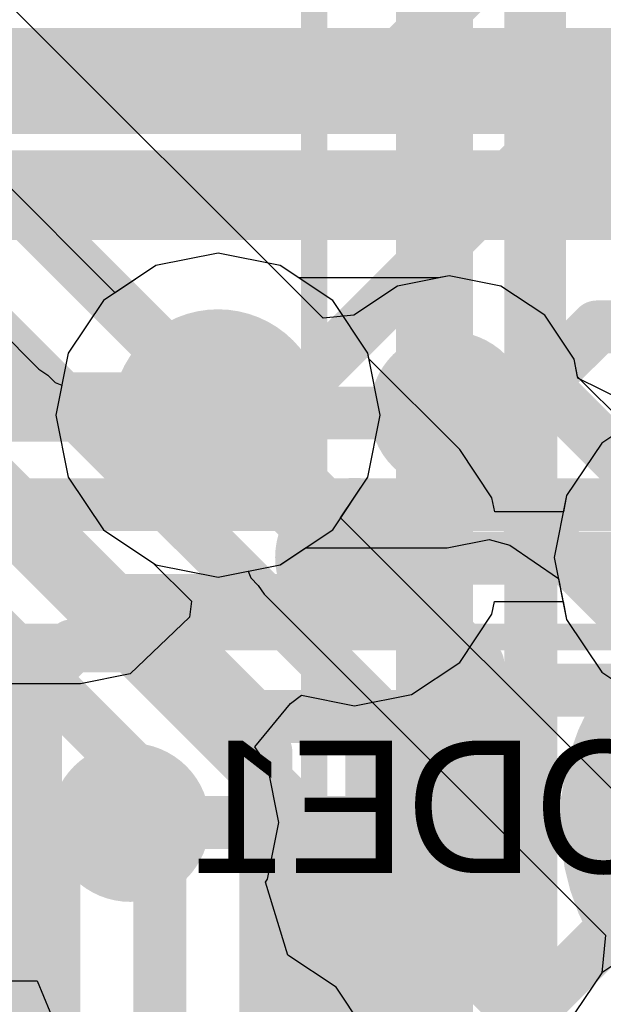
# Model space of a CAD drawing. Header units: millimetres. Extents: x -2 to 68, y -2 to 27.4.
# Tile 259 of 594: x 28.3 to 29.4, y 11.2 to 13. Entities that reach past the tile are written whole.
import ezdxf

# ---------------------------------------------------------------- set-up
doc = ezdxf.new("R2010")
doc.units = ezdxf.units.MM
for name, color, linetype in [('BottomLayer', 5, 'Continuous'), ('BottomSolder', 6, 'Continuous'), ('DrillGuide', 244, 'Continuous'), ('Mechanical10', 56, 'Continuous'), ('Mechanical13', 56, 'Continuous'), ('Mechanical15', 56, 'Continuous'), ('Mechanical17', 56, 'Continuous'), ('Mechanical6', 56, 'Continuous'), ('Mechanical88', 56, 'Continuous'), ('MidLayer1', 16, 'Continuous'), ('MidLayer2', 76, 'Continuous'), ('MidLayer3', 90, 'Continuous'), ('MidLayer4', 156, 'Continuous'), ('MidLayer5', 130, 'Continuous'), ('MidLayer6', 216, 'Continuous'), ('MidLayer7', 6, 'Continuous'), ('MidLayer8', 54, 'Continuous'), ('MultiLayer', 9, 'Continuous'), ('TopLayer', 1, 'Continuous'), ('ViaHoleLayer', 16, 'Continuous')]:
    doc.layers.add(name, color=color, linetype=linetype)

# ---------------------------------------------------------------- blocks, each defined once
blk = doc.blocks.new('TP_0_8MM_B_46')
at = {"layer": 'BottomLayer', "const_width": 0.4001}
blk.add_lwpolyline([(-0.2, 0, 1), (0.2, 0, 1)], format="xyb", close=True, dxfattribs=at)
at = {"layer": 'BottomSolder', "const_width": 0.45}
blk.add_lwpolyline([(-0.225, 0, 1), (0.225, 0, 1)], format="xyb", close=True, dxfattribs=at)
blk = doc.blocks.new('SDINBDG4_16G_F_________1_B_51')
at = {"layer": 'Mechanical10', "const_width": 0.1}
blk.add_lwpolyline([(-5.75, -6.5), (5.75, -6.5)], dxfattribs=at)
at = {"layer": 'Mechanical6', "const_width": 0.05}
blk.add_lwpolyline([(-6, -6.75), (6, -6.75)], dxfattribs=at)
blk = doc.blocks.new('BGA486C50P27X27_1400X1400X125_227')
at = {"layer": 'Mechanical13', "const_width": 0.1}
blk.add_lwpolyline([(-7, 7), (7, 7)], dxfattribs=at)
at = {"layer": 'Mechanical15', "const_width": 0.05}
blk.add_lwpolyline([(-7.25, 7.25), (7.25, 7.25)], dxfattribs=at)

msp = doc.modelspace()

# ---------------------------------------------------------------- linework, layer by layer
at = {"layer": 'BottomLayer'}
for p, q in [((28.8923, 12.4519), (27.2048, 14.1395)), ((29.1299, 12.5322), (29.0323, 12.5128)), ((29.2274, 12.5128), (29.1299, 12.5322)), ((29.0323, 12.5128), (28.9497, 12.4576)), ((29.3101, 12.4576), (29.2274, 12.5128)), ((28.9497, 12.4576), (28.8923, 12.4519)), ((29.3654, 12.3749), (29.3101, 12.4576)), ((29.372, 12.3416), (29.3654, 12.3749)), ((29.6312, 12.0824), (29.372, 12.3416))]:
    msp.add_line(p, q, dxfattribs=at)
at = {"layer": 'BottomLayer', "const_width": 0.1}
for points in [[(27.0245, 13.9592), (28.8299, 12.1539)], [(26.9409, 13.7592), (28.9838, 11.7163)], [(26.8581, 13.5592), (28.7838, 11.6335)], [(26.7752, 13.3592), (28.5838, 11.5507)], [(26.6924, 13.1592), (28.3838, 11.4678)], [(29.1299, 12.2232), (29.1299, 12.2773)], [(29.1299, 12.2232), (29.789, 11.5641)], [(28.8299, 12.1531), (28.8299, 12.1539)], [(28.8299, 12.1531), (29.1838, 11.7992)], [(29.1838, 11.2182), (29.1838, 11.7992)], [(28.9838, 11.1353), (28.9838, 11.7163)], [(28.7838, 11.0525), (28.7838, 11.6335)], [(28.5838, 10.9696), (28.5838, 11.5507)], [(28.3838, 10.8868), (28.3838, 11.4678)], [(29.1838, 11.2182), (30.5281, 9.8739)], [(28.9838, 11.1353), (30.4452, 9.6739)]]:
    msp.add_lwpolyline(points, dxfattribs=at)
at = {"layer": 'BottomLayer'}
for points, const_width in [([(29.0549, 12.2773, 1), (29.2049, 12.2773, 1)], 0.15), ([(29.1049, 12.2773, 1), (29.1549, 12.2773, 1)], 0.05), ([(29.1049, 12.2232, 1), (29.1549, 12.2232, 1)], 0.05), ([(29.1049, 12.2232, 1), (29.1549, 12.2232, 1)], 0.05), ([(28.8049, 12.1539, 1), (28.8549, 12.1539, 1)], 0.05), ([(28.8049, 12.1539, 1), (28.8549, 12.1539, 1)], 0.05), ([(28.8049, 12.1531, 1), (28.8549, 12.1531, 1)], 0.05), ([(28.8049, 12.1531, 1), (28.8549, 12.1531, 1)], 0.05), ([(29.1588, 11.7992, 1), (29.2088, 11.7992, 1)], 0.05), ([(29.1588, 11.7992, 1), (29.2088, 11.7992, 1)], 0.05), ([(28.9588, 11.7163, 1), (29.0088, 11.7163, 1)], 0.05), ([(28.9588, 11.7163, 1), (29.0088, 11.7163, 1)], 0.05), ([(28.7588, 11.6335, 1), (28.8088, 11.6335, 1)], 0.05), ([(28.7588, 11.6335, 1), (28.8088, 11.6335, 1)], 0.05), ([(28.5588, 11.5507, 1), (28.6088, 11.5507, 1)], 0.05), ([(28.5588, 11.5507, 1), (28.6088, 11.5507, 1)], 0.05), ([(28.3588, 11.4678, 1), (28.4088, 11.4678, 1)], 0.05), ([(28.3588, 11.4678, 1), (28.4088, 11.4678, 1)], 0.05), ([(29.1588, 11.2182, 1), (29.2088, 11.2182, 1)], 0.05), ([(29.1588, 11.2182, 1), (29.2088, 11.2182, 1)], 0.05), ([(28.9588, 11.1353, 1), (29.0088, 11.1353, 1)], 0.05), ([(28.9588, 11.1353, 1), (29.0088, 11.1353, 1)], 0.05)]:
    msp.add_lwpolyline(points, format="xyb", close=True, dxfattribs=dict(at, const_width=const_width))
at = {"layer": 'DrillGuide'}
for points, const_width in [([(28.6437, 12.2689, 1), (28.7437, 12.2689, 1)], 0.1), ([(29.1049, 12.2773, 1), (29.1549, 12.2773, 1)], 0.05), ([(28.9264, 12.0006, 1), (28.9764, 12.0006, 1)], 0.05), ([(28.503, 11.5, 1), (28.553, 11.5, 1)], 0.05)]:
    msp.add_lwpolyline(points, format="xyb", close=True, dxfattribs=dict(at, const_width=const_width))
at = {"layer": 'Mechanical88', "const_width": 0.1}
msp.add_lwpolyline([(29.2266, 11.4974), (29.7844, 11.4974)], dxfattribs=at)
at = {"layer": 'Mechanical88', "const_width": 0.05}
msp.add_lwpolyline([(29.2016, 11.4974, 1), (29.2516, 11.4974, 1)], format="xyb", close=True, dxfattribs=at)
at = {"layer": 'MidLayer1'}
for p, q in [((28.6937, 12.5748), (28.5766, 12.5515)), ((28.8107, 12.5515), (28.6937, 12.5748)), ((28.5766, 12.5515), (28.4774, 12.4852)), ((28.91, 12.4852), (28.8107, 12.5515)), ((28.4774, 12.4852), (28.4111, 12.386)), ((28.9763, 12.386), (28.91, 12.4852)), ((28.4111, 12.386), (28.3878, 12.2689)), ((28.9784, 12.3755), (28.9763, 12.386)), ((29.1497, 12.2042), (28.9784, 12.3755)), ((29.5169, 12.2826), (29.4177, 12.2163)), ((28.3878, 12.2689), (28.4111, 12.1519)), ((29.4177, 12.2163), (29.3514, 12.117)), ((29.2105, 12.1132), (29.1497, 12.2042)), ((28.4111, 12.1519), (28.4774, 12.0527)), ((29.2158, 12.0863), (29.2105, 12.1132)), ((29.3514, 12.117), (29.3453, 12.0863)), ((29.3453, 12.0863), (29.2158, 12.0863)), ((28.4774, 12.0527), (28.57, 11.9908)), ((28.57, 11.9908), (28.6433, 11.9175)), ((28.6433, 11.9175), (28.6397, 11.8876)), ((29.2105, 11.8933), (29.2152, 11.9169)), ((29.2152, 11.9169), (29.3446, 11.9169)), ((29.3446, 11.9169), (29.3514, 11.8829)), ((28.6397, 11.8876), (28.528, 11.7804)), ((29.1497, 11.8023), (29.2105, 11.8933)), ((29.3514, 11.8829), (29.4177, 11.7837)), ((29.0587, 11.7415), (29.1497, 11.8023)), ((28.528, 11.7804), (28.4343, 11.7617)), ((29.4177, 11.7837), (29.5169, 11.7174)), ((28.4343, 11.7617), (28.0337, 11.7617)), ((28.8302, 11.7246), (28.851, 11.7402)), ((28.851, 11.7402), (28.9514, 11.7202)), ((28.9514, 11.7202), (29.0587, 11.7415)), ((28.7633, 11.6428), (28.8302, 11.7246)), ((28.787, 11.6073), (28.7633, 11.6428)), ((28.8084, 11.5), (28.787, 11.6073)), ((28.787, 11.3927), (28.8084, 11.5)), ((28.7835, 11.3874), (28.787, 11.3927)), ((28.8255, 11.2496), (28.7835, 11.3874)), ((29.5169, 11.2826), (29.4177, 11.2163)), ((28.9165, 11.1888), (28.8255, 11.2496)), ((29.4177, 11.2163), (29.3514, 11.1171)), ((28.1475, 11.201), (28.3525, 11.201)), ((28.3525, 11.201), (28.4051, 11.074)), ((28.9772, 11.0978), (28.9165, 11.1888))]:
    msp.add_line(p, q, dxfattribs=at)
for points, const_width in [([(28.5937, 12.2689, 1), (28.7937, 12.2689, 1)], 0.2), ([(28.6562, 12.2689, 1), (28.7312, 12.2689, 1)], 0.075), ([(28.6562, 12.2636, 1), (28.7312, 12.2636, 1)], 0.075), ([(28.6562, 12.2636, 1), (28.7312, 12.2636, 1)], 0.075), ([(28.8764, 12.0006, 1), (29.0264, 12.0006, 1)], 0.15), ([(28.9139, 12.0059, 1), (28.9889, 12.0059, 1)], 0.075), ([(28.9139, 12.0059, 1), (28.9889, 12.0059, 1)], 0.075), ([(28.9139, 12.0006, 1), (28.9889, 12.0006, 1)], 0.075), ([(28.453, 11.5, 1), (28.603, 11.5, 1)], 0.15), ([(28.4905, 11.5, 1), (28.5655, 11.5, 1)], 0.075), ([(28.4719, 11.4814, 1), (28.5469, 11.4814, 1)], 0.075), ([(28.4719, 11.4814, 1), (28.5469, 11.4814, 1)], 0.075)]:
    msp.add_lwpolyline(points, format="xyb", close=True, dxfattribs=dict(at, const_width=const_width))
at = {"layer": 'MidLayer1', "const_width": 0.15}
for points in [[(28.6937, 12.2636), (28.6937, 12.2689)], [(28.6937, 12.2636), (28.9514, 12.0059)], [(28.9514, 12.0006), (28.9514, 12.0059)], [(28.5094, 11.4814), (28.528, 11.5)], [(28.0179, 11.4814), (28.5094, 11.4814)]]:
    msp.add_lwpolyline(points, dxfattribs=at)
at = {"layer": 'MidLayer2', "const_width": 0.1}
for points in [[(28.0747, 12.919), (31.7079, 12.919)], [(28.1576, 12.719), (29.581, 12.719)]]:
    msp.add_lwpolyline(points, dxfattribs=at)
at = {"layer": 'MidLayer2', "const_width": 0.2}
msp.add_lwpolyline([(28.5937, 12.2689, 1), (28.7937, 12.2689, 1)], format="xyb", close=True, dxfattribs=at)
at = {"layer": 'MidLayer3', "const_width": 0.1}
for points in [[(29.084, 9.969), (29.084, 14.1506)], [(29.284, 10.0671), (29.284, 14.0106)]]:
    msp.add_lwpolyline(points, dxfattribs=at)
at = {"layer": 'MidLayer3', "const_width": 0.2}
msp.add_lwpolyline([(28.5937, 12.2689, 1), (28.7937, 12.2689, 1)], format="xyb", close=True, dxfattribs=at)
at = {"layer": 'MidLayer4'}
for p, q in [((28.6937, 12.5748), (28.5766, 12.5515)), ((28.8107, 12.5515), (28.6937, 12.5748)), ((28.5766, 12.5515), (28.4774, 12.4852)), ((28.8459, 12.528), (28.8107, 12.5515)), ((29.1299, 12.5322), (29.1088, 12.528)), ((29.2274, 12.5128), (29.1299, 12.5322)), ((29.1088, 12.528), (28.8459, 12.528)), ((29.3101, 12.4576), (29.2274, 12.5128)), ((28.4774, 12.4852), (28.4111, 12.386)), ((29.3654, 12.3749), (29.3101, 12.4576)), ((28.4111, 12.386), (28.3878, 12.2689)), ((29.3726, 12.3389), (29.3654, 12.3749)), ((29.5019, 12.2747), (29.3726, 12.3389)), ((28.3878, 12.2689), (28.4111, 12.1519)), ((28.4111, 12.1519), (28.4774, 12.0527)), ((28.4774, 12.0527), (28.5766, 11.9864)), ((29.1257, 12.0182), (29.2054, 12.0341)), ((29.2054, 12.0341), (29.2441, 12.0234)), ((28.8107, 11.9864), (28.8585, 12.0182)), ((28.8585, 12.0182), (29.1257, 12.0182)), ((29.2441, 12.0234), (29.336, 11.9603)), ((28.5766, 11.9864), (28.6937, 11.9631)), ((28.6937, 11.9631), (28.8107, 11.9864)), ((29.336, 11.9603), (29.3514, 11.8829)), ((29.3514, 11.8829), (29.4177, 11.7837)), ((29.4177, 11.7837), (29.5169, 11.7174)), ((29.5169, 11.2826), (29.4177, 11.2163)), ((29.4177, 11.2163), (29.3514, 11.1171))]:
    msp.add_line(p, q, dxfattribs=at)
for points, const_width in [([(28.5937, 12.2689, 1), (28.7937, 12.2689, 1)], 0.2), ([(29.0549, 12.2773, 1), (29.2049, 12.2773, 1)], 0.15), ([(29.1049, 12.2773, 1), (29.1549, 12.2773, 1)], 0.05), ([(28.6687, 12.2689, 1), (28.7187, 12.2689, 1)], 0.05), ([(28.6729, 12.2731, 1), (28.7229, 12.2731, 1)], 0.05), ([(28.6729, 12.2731, 1), (28.7229, 12.2731, 1)], 0.05), ([(29.1007, 12.2731, 1), (29.1507, 12.2731, 1)], 0.05), ([(29.1007, 12.2731, 1), (29.1507, 12.2731, 1)], 0.05)]:
    msp.add_lwpolyline(points, format="xyb", close=True, dxfattribs=dict(at, const_width=const_width))
at = {"layer": 'MidLayer4', "const_width": 0.1}
for points in [[(29.1257, 12.2731), (29.1299, 12.2773)], [(28.6937, 12.2689), (28.6979, 12.2731)], [(28.6979, 12.2731), (29.1257, 12.2731)]]:
    msp.add_lwpolyline(points, dxfattribs=at)
at = {"layer": 'MidLayer5', "const_width": 0.1}
for points in [[(29.3, 12.334), (29.3, 14.475)], [(29.0796, 11.5794), (29.0796, 14.2954)], [(29.3, 12.334), (29.634, 12)], [(27.964, 12.1161), (28.3493, 11.7309)], [(28.2431, 12.1199), (28.884, 11.479)], [(29.284, 11.145), (29.984, 11.845)], [(28.3493, 10.891), (28.3493, 11.7309)], [(29.0796, 11.5794), (29.084, 11.575)], [(29.084, 10.3934), (29.084, 11.575)], [(28.884, 10.3105), (28.884, 11.479)], [(29.284, 10.4762), (29.284, 11.145)]]:
    msp.add_lwpolyline(points, dxfattribs=at)
at = {"layer": 'MidLayer5'}
for points, const_width in [([(28.5937, 12.2689, 1), (28.7937, 12.2689, 1)], 0.2), ([(29.275, 12.334, 1), (29.325, 12.334, 1)], 0.05), ([(29.275, 12.334, 1), (29.325, 12.334, 1)], 0.05), ([(28.3243, 11.7309, 1), (28.3743, 11.7309, 1)], 0.05), ([(28.3243, 11.7309, 1), (28.3743, 11.7309, 1)], 0.05), ([(29.0546, 11.5794, 1), (29.1046, 11.5794, 1)], 0.05), ([(29.0546, 11.5794, 1), (29.1046, 11.5794, 1)], 0.05), ([(29.059, 11.575, 1), (29.109, 11.575, 1)], 0.05), ([(29.059, 11.575, 1), (29.109, 11.575, 1)], 0.05), ([(28.859, 11.479, 1), (28.909, 11.479, 1)], 0.05), ([(28.859, 11.479, 1), (28.909, 11.479, 1)], 0.05), ([(29.259, 11.145, 1), (29.309, 11.145, 1)], 0.05), ([(29.259, 11.145, 1), (29.309, 11.145, 1)], 0.05)]:
    msp.add_lwpolyline(points, format="xyb", close=True, dxfattribs=dict(at, const_width=const_width))
at = {"layer": 'MidLayer6'}
for points, const_width in [([(26.9461, 12.9), (30.9728, 12.9)], 0.2), ([(27.191, 12.65), (31.0763, 12.65)], 0.1), ([(28.8919, 11.9189), (29.4086, 12.4356)], 0.1), ([(29.4086, 12.4356), (31.0951, 12.4356)], 0.1), ([(27.4169, 12.2689), (28.6937, 12.2689)], 0.1), ([(27.4997, 12.0689), (28.3362, 12.0689)], 0.1), ([(28.3362, 12.0689), (28.4862, 11.9189)], 0.1), ([(28.4862, 11.9189), (28.8919, 11.9189)], 0.1)]:
    msp.add_lwpolyline(points, dxfattribs=dict(at, const_width=const_width))
for points, const_width in [([(29.3836, 12.4356, 1), (29.4336, 12.4356, 1)], 0.05), ([(29.3836, 12.4356, 1), (29.4336, 12.4356, 1)], 0.05), ([(28.5937, 12.2689, 1), (28.7937, 12.2689, 1)], 0.2), ([(28.6687, 12.2689, 1), (28.7187, 12.2689, 1)], 0.05), ([(28.3112, 12.0689, 1), (28.3612, 12.0689, 1)], 0.05), ([(28.3112, 12.0689, 1), (28.3612, 12.0689, 1)], 0.05), ([(28.4612, 11.9189, 1), (28.5112, 11.9189, 1)], 0.05), ([(28.4612, 11.9189, 1), (28.5112, 11.9189, 1)], 0.05), ([(28.8669, 11.9189, 1), (28.9169, 11.9189, 1)], 0.05), ([(28.8669, 11.9189, 1), (28.9169, 11.9189, 1)], 0.05)]:
    msp.add_lwpolyline(points, format="xyb", close=True, dxfattribs=dict(at, const_width=const_width))
at = {"layer": 'MidLayer7'}
for p, q in [((28.4998, 12.5002), (28, 13)), ((27.9155, 12.7961), (28.3556, 12.356)), ((28.6937, 12.5748), (28.5766, 12.5515)), ((28.8107, 12.5515), (28.6937, 12.5748)), ((28.5766, 12.5515), (28.4998, 12.5002)), ((28.91, 12.4852), (28.8107, 12.5515)), ((28.9763, 12.386), (28.91, 12.4852)), ((28.9996, 12.2689), (28.9763, 12.386)), ((28.3556, 12.356), (28.3723, 12.3448)), ((28.3723, 12.3448), (28.3865, 12.3306)), ((28.3865, 12.3306), (28.3991, 12.3254)), ((28.3991, 12.3254), (28.3878, 12.2689)), ((29.5169, 12.2826), (29.4177, 12.2163)), ((28.3878, 12.2689), (28.4111, 12.1519)), ((28.9763, 12.1519), (28.9996, 12.2689)), ((29.4177, 12.2163), (29.3514, 12.117)), ((28.4111, 12.1519), (28.4774, 12.0527)), ((28.9249, 12.0751), (28.9763, 12.1519)), ((29.3514, 12.117), (29.3281, 12)), ((29.709, 11.2909), (28.9249, 12.0751)), ((28.4774, 12.0527), (28.5766, 11.9864)), ((29.3281, 12), (29.3514, 11.8829)), ((28.5766, 11.9864), (28.6937, 11.9631)), ((28.6937, 11.9631), (28.7502, 11.9743)), ((28.7502, 11.9743), (28.7554, 11.9618)), ((28.7554, 11.9618), (28.7696, 11.9476)), ((28.7696, 11.9476), (28.7807, 11.9309)), ((28.7807, 11.9309), (29.4247, 11.2869)), ((29.3514, 11.8829), (29.4177, 11.7837)), ((29.4177, 11.7837), (29.5169, 11.7174)), ((29.4247, 11.2869), (29.4177, 11.2163)), ((29.4177, 11.2163), (29.3514, 11.1171))]:
    msp.add_line(p, q, dxfattribs=at)
at = {"layer": 'MidLayer7', "const_width": 0.2}
msp.add_lwpolyline([(28.5937, 12.2689, 1), (28.7937, 12.2689, 1)], format="xyb", close=True, dxfattribs=at)
at = {"layer": 'MidLayer8'}
for p, q in [((28.6937, 12.5748), (28.5766, 12.5515)), ((28.8107, 12.5515), (28.6937, 12.5748)), ((28.5766, 12.5515), (28.4774, 12.4852)), ((28.91, 12.4852), (28.8107, 12.5515)), ((28.4774, 12.4852), (28.4111, 12.386)), ((28.9763, 12.386), (28.91, 12.4852)), ((28.4111, 12.386), (28.3878, 12.2689)), ((28.9996, 12.2689), (28.9763, 12.386)), ((29.5169, 12.2826), (29.4177, 12.2163)), ((28.3878, 12.2689), (28.4111, 12.1519)), ((28.9763, 12.1519), (28.9996, 12.2689)), ((29.4177, 12.2163), (29.3514, 12.117)), ((28.4111, 12.1519), (28.4774, 12.0527)), ((28.91, 12.0527), (28.9763, 12.1519)), ((29.3514, 12.117), (29.3281, 12)), ((28.4774, 12.0527), (28.5766, 11.9864)), ((28.8107, 11.9864), (28.91, 12.0527)), ((29.3281, 12), (29.3514, 11.8829)), ((28.5766, 11.9864), (28.6937, 11.9631)), ((28.6937, 11.9631), (28.8107, 11.9864)), ((29.3514, 11.8829), (29.4177, 11.7837)), ((29.4177, 11.7837), (29.5169, 11.7174)), ((29.5169, 11.2826), (29.4177, 11.2163)), ((29.4177, 11.2163), (29.3514, 11.1171))]:
    msp.add_line(p, q, dxfattribs=at)
at = {"layer": 'MidLayer8', "const_width": 0.2}
msp.add_lwpolyline([(28.5937, 12.2689, 1), (28.7937, 12.2689, 1)], format="xyb", close=True, dxfattribs=at)
at = {"layer": 'MultiLayer'}
for points, const_width in [([(28.5937, 12.2689, 1), (28.7937, 12.2689, 1)], 0.2), ([(29.0549, 12.2773, 1), (29.2049, 12.2773, 1)], 0.15), ([(28.8764, 12.0006, 1), (29.0264, 12.0006, 1)], 0.15), ([(28.453, 11.5, 1), (28.603, 11.5, 1)], 0.15)]:
    msp.add_lwpolyline(points, format="xyb", close=True, dxfattribs=dict(at, const_width=const_width))
at = {"layer": 'TopLayer', "const_width": 0.1}
for points in [[(28.972, 12.8839), (29.3381, 13.25)], [(23.8643, 12.8839), (28.972, 12.8839)], [(28.8266, 12.3), (29.2766, 12.75)], [(29.2766, 12.75), (30.2535, 12.75)], [(28.025, 12.3), (28.8266, 12.3)], [(28.9514, 12.0006), (28.9764, 12.0006)], [(28.9764, 12.0006), (28.978, 11.999)], [(28.978, 11.999), (29.624, 11.999)], [(28.2351, 11.65), (28.4187, 11.8336)], [(28.4187, 11.8336), (28.6273, 11.8336)], [(28.6273, 11.8336), (28.7609, 11.7)], [(29.2197, 11.7), (29.2697, 11.75)], [(29.2697, 11.75), (29.875, 11.75)], [(28.7609, 11.7), (29.2197, 11.7)], [(28.528, 11.5), (29.625, 11.5)]]:
    msp.add_lwpolyline(points, dxfattribs=at)
at = {"layer": 'TopLayer'}
for points, const_width in [([(28.947, 12.8839, 1), (28.997, 12.8839, 1)], 0.05), ([(28.947, 12.8839, 1), (28.997, 12.8839, 1)], 0.05), ([(29.2516, 12.75, 1), (29.3016, 12.75, 1)], 0.05), ([(29.2516, 12.75, 1), (29.3016, 12.75, 1)], 0.05), ([(28.8016, 12.3, 1), (28.8516, 12.3, 1)], 0.05), ([(28.8016, 12.3, 1), (28.8516, 12.3, 1)], 0.05), ([(28.8764, 12.0006, 1), (29.0264, 12.0006, 1)], 0.15), ([(28.9264, 12.0006, 1), (28.9764, 12.0006, 1)], 0.05), ([(28.9514, 12.0006, 1), (29.0014, 12.0006, 1)], 0.05), ([(28.9514, 12.0006, 1), (29.0014, 12.0006, 1)], 0.05), ([(28.953, 11.999, 1), (29.003, 11.999, 1)], 0.05), ([(28.953, 11.999, 1), (29.003, 11.999, 1)], 0.05), ([(28.3937, 11.8336, 1), (28.4437, 11.8336, 1)], 0.05), ([(28.3937, 11.8336, 1), (28.4437, 11.8336, 1)], 0.05), ([(28.6023, 11.8336, 1), (28.6523, 11.8336, 1)], 0.05), ([(28.6023, 11.8336, 1), (28.6523, 11.8336, 1)], 0.05), ([(29.2447, 11.75, 1), (29.2947, 11.75, 1)], 0.05), ([(29.2447, 11.75, 1), (29.2947, 11.75, 1)], 0.05), ([(28.7359, 11.7, 1), (28.7859, 11.7, 1)], 0.05), ([(28.7359, 11.7, 1), (28.7859, 11.7, 1)], 0.05), ([(29.1947, 11.7, 1), (29.2447, 11.7, 1)], 0.05), ([(29.1947, 11.7, 1), (29.2447, 11.7, 1)], 0.05), ([(28.453, 11.5, 1), (28.603, 11.5, 1)], 0.15), ([(28.503, 11.5, 1), (28.553, 11.5, 1)], 0.05)]:
    msp.add_lwpolyline(points, format="xyb", close=True, dxfattribs=dict(at, const_width=const_width))
at = {"layer": 'ViaHoleLayer'}
for points, const_width in [([(28.6437, 12.2689, 1), (28.7437, 12.2689, 1)], 0.1), ([(29.1049, 12.2773, 1), (29.1549, 12.2773, 1)], 0.05), ([(28.9264, 12.0006, 1), (28.9764, 12.0006, 1)], 0.05), ([(28.503, 11.5, 1), (28.553, 11.5, 1)], 0.05)]:
    msp.add_lwpolyline(points, format="xyb", close=True, dxfattribs=dict(at, const_width=const_width))

# ---------------------------------------------------------------- block references
msp.add_blockref('SDINBDG4_16G_F_________1_B_51', (25, 18.6))
at = {"rotation": 90}
for name, p in [('BGA486C50P27X27_1400X1400X125_227', (36.125, 15.5)), ('TP_0_8MM_B_46', (29.789, 11.502))]:
    msp.add_blockref(name, p, dxfattribs=at)

# ---------------------------------------------------------------- texts
at = {"layer": 'Mechanical17', "text_generation_flag": 2}
msp.add_text('BOOT_MODE1', height=0.25, dxfattribs=at).set_placement((30.9626, 11.4046))

doc.saveas('drawing.dxf')
